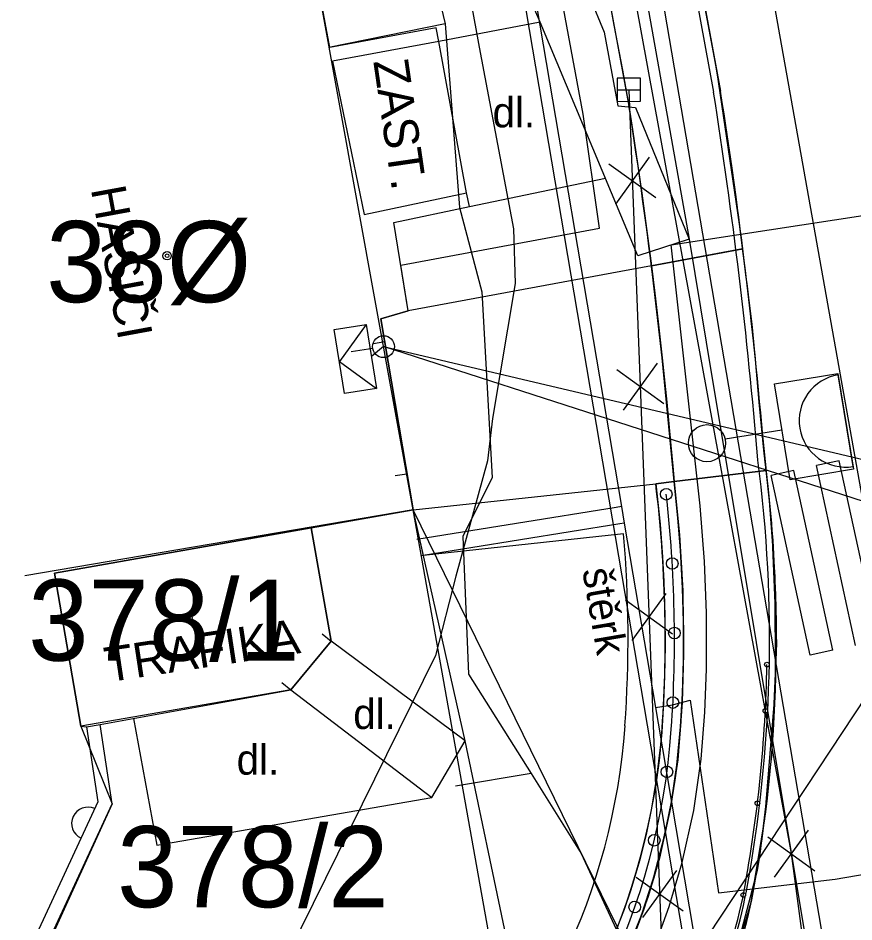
# Model space of a CAD drawing. Extents: x -643342 to -638635, y -1201752 to -1189948.
# Drawn here: x -639517.65 to -639499.63, y -1192699.92 to -1192680.44 of the extents above; entities that cross this region are included whole.
import ezdxf

# ---------------------------------------------------------------- set-up
doc = ezdxf.new("R2010")
doc.units = 0
for name, color, linetype in [('IS_EL_NN_NADZEMNÍ', 7, 'Continuous'), ('IS_EL_NN_PODZEMNÍ', 7, 'Continuous'), ('IS_PLYN_STL', 7, 'Continuous'), ('IS_TELEF_MISTNI_ZAMERENO', 7, 'Continuous'), ('IS_VODOVOD_PRIPOJKA DOMOVNÍ', 7, 'Continuous'), ('IS_VODOVOD_VAS', 7, 'Continuous'), ('IS_VODOVOD_ZRUSENY', 7, 'Continuous'), ('K-HRANICE_KN', 7, 'Continuous'), ('K-ČÍSLA_PARCEL', 7, 'Continuous'), ('kanalizace_dešťová_stávající', 7, 'Continuous'), ('N-CHODNIK', 7, 'Continuous'), ('N-KAN_DEST_TRASA-NÁVRH', 7, 'Continuous'), ('N-OBVOD STAVBY 06', 7, 'Continuous'), ('N-oploceni', 7, 'Continuous'), ('N-rusene_vedeni', 7, 'Continuous'), ('N-SILNICE', 7, 'Continuous'), ('N-SRAFY_PLOCHY', 7, 'Continuous'), ('N-vo', 7, 'Continuous'), ('N-ZDI', 7, 'Continuous'), ('N-úprava plochu u obecního úřadu', 7, 'Continuous'), ('Z-budovy', 7, 'Continuous'), ('Z-hrany_a_čáry', 7, 'Continuous'), ('Z-popisy', 7, 'Continuous'), ('Z-vchody_vjezdy', 7, 'Continuous'), ('Z-značky', 7, 'Continuous'), ('Z-šachty_poklopy', 7, 'Continuous')]:
    doc.layers.add(name, color=color, linetype=linetype)

# ---------------------------------------------------------------- blocks, each defined once
blk = doc.blocks.new('SLOUPEK')
blk.add_circle((0, 0), 0.125)
blk = doc.blocks.new('zs')
at = {"layer": 'N-oploceni'}
blk.add_circle((0, 0), 0.05, dxfattribs=at)

msp = doc.modelspace()

# ---------------------------------------------------------------- linework, layer by layer
at = {"layer": 'IS_EL_NN_NADZEMNÍ'}
for points in [[(-639510.142, -1192687.039), (-639510.722, -1192687.841), (-639509.92, -1192688.421)], [(-639510.002, -1192687.558), (-639510.466, -1192687.633)]]:
    msp.add_lwpolyline(points, dxfattribs=at)
msp.add_circle((-639509.77, -1192687.52), 0.235, dxfattribs=at)
at = {"layer": 'IS_EL_NN_PODZEMNÍ'}
for p, q in [((-639509.77, -1192687.52), (-639510.03, -1192687.73)), ((-639489.5, -1192694.06), (-639509.77, -1192687.52))]:
    msp.add_line(p, q, dxfattribs=at)
msp.add_lwpolyline([(-639510.142, -1192687.039), (-639509.92, -1192688.421), (-639510.611, -1192688.533), (-639510.833, -1192687.15)], close=True, dxfattribs=at)
msp.add_lwpolyline([(-639509.769, -1192687.519), (-639485.819, -1192693.156)], dxfattribs=at)
at = {"layer": 'IS_PLYN_STL'}
msp.add_lwpolyline([(-639512.56, -1192644.42), (-639512.26, -1192649.59), (-639511.32, -1192655.27), (-639510.7, -1192659.4), (-639510.65, -1192659.78), (-639509.28, -1192668.1), (-639508.19, -1192675.05), (-639508.14, -1192676.33), (-639508.13, -1192676.63), (-639507.89, -1192680.08), (-639507.71, -1192681.06), (-639506.97, -1192684.98), (-639506.93, -1192686.16), (-639507.42, -1192689.07), (-639507.53, -1192689.98), (-639508.21, -1192692.47), (-639508.65, -1192694.18), (-639512.08, -1192701.13)], dxfattribs=at)
at = {"layer": 'IS_TELEF_MISTNI_ZAMERENO'}
for p, q in [((-639509.64, -1192675.53), (-639508.44, -1192680.56)), ((-639508.44, -1192680.56), (-639510.95, -1192681.07)), ((-639508.44, -1192680.56), (-639508.13, -1192684.52)), ((-639508.13, -1192684.52), (-639507.65, -1192686.34)), ((-639507.65, -1192686.34), (-639507.43, -1192690.34)), ((-639507.65, -1192686.34), (-639507.43, -1192690.34)), ((-639507.43, -1192690.34), (-639508.06, -1192691.61)), ((-639508.06, -1192691.61), (-639507.94, -1192694.58)), ((-639507.94, -1192694.58), (-639506.59, -1192696.72)), ((-639506.59, -1192696.72), (-639508.22, -1192697)), ((-639506.59, -1192696.72), (-639505.51, -1192698.45)), ((-639505.51, -1192698.45), (-639503.77, -1192702.21))]:
    msp.add_line(p, q, dxfattribs=at)
at = {"layer": 'IS_VODOVOD_PRIPOJKA DOMOVNÍ'}
for points in [[(-639504.641, -1192690.968), (-639504.752, -1192690.986), (-639509.05, -1192691.68)], [(-639504.581, -1192691.325), (-639504.673, -1192691.34), (-639508.959, -1192692.032)]]:
    msp.add_lwpolyline(points, dxfattribs=at)
at = {"layer": 'IS_VODOVOD_VAS'}
for points in [[(-639515.83, -1192615.68), (-639515.14, -1192618.57), (-639512.61, -1192632.4), (-639512.36, -1192634.62), (-639510.88, -1192653.55), (-639509.514, -1192661.694), (-639508.846, -1192665.91), (-639508.251, -1192671.127), (-639508.199, -1192671.584), (-639508.152, -1192671.995), (-639508.128, -1192672.212), (-639507.893, -1192674.271), (-639506.803, -1192678.209), (-639504.641, -1192690.968), (-639504.581, -1192691.325), (-639503.907, -1192695.302)], [(-639513.05, -1192632.38), (-639511.6, -1192653.11), (-639509.94, -1192661.802), (-639509.17, -1192665.92), (-639508.128, -1192674.317), (-639507.037, -1192678.26), (-639504.087, -1192695.682), (-639502.448, -1192705.362), (-639494.166, -1192711.159), (-639494.54, -1192716.007), (-639495.94, -1192729.045), (-639496.55, -1192731.72), (-639496.617, -1192732.012), (-639498.895, -1192762.442), (-639502.42, -1192797.68), (-639508.622, -1192858.606)], [(-639503.54, -1192695.24), (-639503.16, -1192695.14), (-639502.55, -1192699.3), (-639500.03, -1192699)], [(-639503.907, -1192695.302), (-639503.54, -1192695.24)], [(-639503.907, -1192695.302), (-639503.85, -1192695.64)], [(-639503.85, -1192695.64), (-639502.23, -1192705.222), (-639493.917, -1192711.041), (-639494.301, -1192716.029), (-639495.801, -1192729.991)], [(-639500.03, -1192699), (-639491.62, -1192697.56), (-639487.83, -1192708.11), (-639475.26, -1192718.28), (-639454.38, -1192719.35), (-639371.54, -1192712.72), (-639371.31, -1192712.71), (-639361.553, -1192711.318)]]:
    msp.add_lwpolyline(points, dxfattribs=at)
at = {"layer": 'IS_VODOVOD_ZRUSENY'}
msp.add_lwpolyline([(-639515.23, -1192614.43), (-639514.98, -1192614.84), (-639507.86, -1192661.34), (-639506.03, -1192670.84), (-639505.88, -1192671.62), (-639500.98, -1192698.45), (-639496.78, -1192729.96)], dxfattribs=at)
at = {"layer": 'K-HRANICE_KN'}
for p, q in [((-639500.054, -1192701.689), (-639514.492, -1192617.042)), ((-639500.054, -1192701.689), (-639514.492, -1192617.042)), ((-639509.13, -1192691.04), (-639511.45, -1192678.25)), ((-639509.13, -1192691.04), (-639511.45, -1192678.25)), ((-639509.13, -1192691.04), (-639517.504, -1192692.46)), ((-639509.13, -1192691.04), (-639517.504, -1192692.46)), ((-639504.367, -1192700.769), (-639509.13, -1192691.04)), ((-639507.364, -1192700.925), (-639509.13, -1192691.04)), ((-639504.367, -1192700.769), (-639509.13, -1192691.04)), ((-639507.364, -1192700.925), (-639509.13, -1192691.04)), ((-639511.33, -1192691.43), (-639510.9, -1192693.87)), ((-639511.33, -1192691.43), (-639510.9, -1192693.87)), ((-639516.3, -1192695.7), (-639516.867, -1192692.406)), ((-639516.3, -1192695.7), (-639516.867, -1192692.406)), ((-639510.9, -1192693.87), (-639511.77, -1192694.92)), ((-639510.9, -1192693.87), (-639511.77, -1192694.92)), ((-639511.77, -1192694.92), (-639516.3, -1192695.7)), ((-639511.77, -1192694.92), (-639516.3, -1192695.7)), ((-639516.3, -1192695.7), (-639515.62, -1192697.38)), ((-639516.3, -1192695.7), (-639515.62, -1192697.38)), ((-639515.62, -1192697.38), (-639517.942, -1192702.472)), ((-639515.62, -1192697.38), (-639517.942, -1192702.472))]:
    msp.add_line(p, q, dxfattribs=at)
at = {"layer": 'kanalizace_dešťová_stávající'}
msp.add_line((-639504.48, -1192681.98), (-639503.2, -1192715.57), dxfattribs=at)
at = {"layer": 'N-CHODNIK'}
for p, q in [((-639503.994, -1192685.776), (-639502.023, -1192685.41)), ((-639503.504, -1192690.429), (-639501.518, -1192690.187))]:
    msp.add_line(p, q, dxfattribs=at)
msp.add_lwpolyline([(-639503.994, -1192685.776), (-639509.24, -1192686.75), (-639509.83, -1192686.92), (-639509.13, -1192691.04), (-639503.901, -1192690.477), (-639503.504, -1192690.429), (-639503.762, -1192687.758)], close=True, dxfattribs=at)
msp.add_lwpolyline([(-639504.372, -1192700.227), (-639504.087, -1192699.438), (-639503.815, -1192698.516), (-639503.574, -1192697.428), (-639503.418, -1192696.361), (-639503.341, -1192695.375), (-639503.305, -1192694.463), (-639503.303, -1192693.269), (-639503.345, -1192692.185), (-639503.44, -1192691.002), (-639503.504, -1192690.429)], dxfattribs=at)
at = {"layer": 'N-KAN_DEST_TRASA-NÁVRH'}
msp.add_lwpolyline([(-639583.962, -1192528.01), (-639550.452, -1192564.184), (-639529.583, -1192588.026), (-639514.491, -1192612.048), (-639507.737, -1192644.326), (-639498.832, -1192694.254), (-639511.439, -1192713.331), (-639516.613, -1192716.507), (-639553.938, -1192703.739), (-639570.485, -1192701.616), (-639578.687, -1192703.18)], dxfattribs=at)
at = {"layer": 'N-OBVOD STAVBY 06'}
for points in [[(-639505.117, -1192684.968), (-639505.463, -1192682.51), (-639505.945, -1192679.904), (-639506.6, -1192677.412), (-639506.731, -1192677.046), (-639507.592, -1192675.107), (-639509.225, -1192671.959), (-639509.477, -1192671.474), (-639509.985, -1192668.324), (-639510.45, -1192665.44), (-639511.129, -1192660.853), (-639512.15, -1192654.18), (-639513.004, -1192654.325), (-639515.5, -1192654.75), (-639516.47, -1192621.08)], [(-639504.593, -1192691.557), (-639508.909, -1192692.022), (-639509.13, -1192691.04), (-639509.83, -1192686.92), (-639509.24, -1192686.75), (-639509.4, -1192685.763), (-639505.117, -1192684.968)]]:
    msp.add_lwpolyline(points, dxfattribs=at)
for centre, radius, start, end in [((-639531.235, -1192693.821), 26.737, 355.9814, 4.8574), ((-639518.329, -1192694.73), 13.8, 270.2555, 355.9918)]:
    msp.add_arc(centre, radius, start, end, dxfattribs=at)
at = {"layer": 'N-oploceni'}
for centre, radius, start, end in [((-639531.297, -1192693.822), 27.8, 355.9918, 6.4445), ((-639531.297, -1192693.822), 29.8, 349.4986, 358.9369), ((-639518.329, -1192694.73), 14.8, 270.2555, 355.9918), ((-639511.632, -1192697.467), 9.8, 320.1186, 349.4986)]:
    msp.add_arc(centre, radius, start, end, dxfattribs=at)
at = {"layer": 'N-rusene_vedeni'}
for p, q in [((-639504.039, -1192683.435), (-639504.771, -1192684.448)), ((-639504.912, -1192683.576), (-639503.899, -1192684.307)), ((-639503.87, -1192687.875), (-639504.602, -1192688.888)), ((-639504.743, -1192688.016), (-639503.729, -1192688.747)), ((-639504.554, -1192692.981), (-639503.54, -1192693.713)), ((-639503.681, -1192692.84), (-639504.413, -1192693.854)), ((-639500.614, -1192697.948), (-639501.345, -1192698.961)), ((-639501.486, -1192698.089), (-639500.473, -1192698.82)), ((-639500.736, -1192698.117), (-639501.215, -1192698.781)), ((-639503.453, -1192698.815), (-639504.185, -1192699.829)), ((-639504.326, -1192698.956), (-639503.312, -1192699.688))]:
    msp.add_line(p, q, dxfattribs=at)
at = {"layer": 'N-SILNICE'}
for p, q in [((-639503.149, -1192679.349), (-639502.652, -1192682.036)), ((-639503.002, -1192679.321), (-639502.504, -1192682.009)), ((-639504.969, -1192679.686), (-639504.471, -1192682.373))]:
    msp.add_line(p, q, dxfattribs=at)
for centre, radius, start, end in [((-639611.673, -1192699.173), 110.36, 4.78995, 8.93561), ((-639611.673, -1192699.173), 110.51, 4.78995, 8.93561), ((-639620.557, -1192700.406), 117.478, 4.87204, 8.85649), ((-639531.297, -1192693.822), 29.85, 349.4986, 7.4236), ((-639531.297, -1192693.822), 30, 349.4986, 7.4236), ((-639511.632, -1192697.467), 9.85, 320.1186, 349.4986), ((-639511.632, -1192697.467), 10, 320.1186, 349.4986)]:
    msp.add_arc(centre, radius, start, end, dxfattribs=at)
at = {"layer": 'N-SRAFY_PLOCHY'}
for p, q in [((-639511.144, -1192635.627), (-639502.58, -1192681.606)), ((-639504.999, -1192679.525), (-639504.801, -1192680.589)), ((-639502.601, -1192681.485), (-639502.892, -1192679.915)), ((-639504.801, -1192680.589), (-639504.621, -1192681.56)), ((-639502.39, -1192682.754), (-639502.601, -1192681.485)), ((-639504.621, -1192681.56), (-639504.471, -1192682.373)), ((-639502.58, -1192681.606), (-639502.101, -1192684.881)), ((-639504.471, -1192682.373), (-639504.4, -1192682.838)), ((-639504.4, -1192682.838), (-639504.292, -1192683.573)), ((-639502.256, -1192683.673), (-639502.39, -1192682.754)), ((-639504.292, -1192683.573), (-639504.201, -1192684.213)), ((-639502.169, -1192684.293), (-639502.256, -1192683.673)), ((-639504.201, -1192684.213), (-639504.098, -1192684.971)), ((-639502.099, -1192684.819), (-639502.169, -1192684.293)), ((-639504.098, -1192684.971), (-639503.994, -1192685.776)), ((-639502.101, -1192684.881), (-639501.832, -1192687.035)), ((-639502.023, -1192685.41), (-639502.099, -1192684.819)), ((-639503.994, -1192685.776), (-639502.023, -1192685.41)), ((-639502.031, -1192685.412), (-639503.994, -1192685.776)), ((-639501.972, -1192685.824), (-639502.031, -1192685.412)), ((-639503.994, -1192685.776), (-639503.921, -1192686.365)), ((-639501.892, -1192686.501), (-639501.972, -1192685.824)), ((-639503.921, -1192686.365), (-639503.848, -1192686.985)), ((-639501.829, -1192687.063), (-639501.892, -1192686.501)), ((-639503.848, -1192686.985), (-639503.762, -1192687.758)), ((-639501.832, -1192687.035), (-639501.65, -1192688.949)), ((-639501.75, -1192687.798), (-639501.829, -1192687.063)), ((-639503.762, -1192687.758), (-639503.662, -1192688.716)), ((-639501.673, -1192688.719), (-639501.75, -1192687.798)), ((-639503.662, -1192688.716), (-639503.573, -1192689.65)), ((-639501.569, -1192689.75), (-639501.673, -1192688.719)), ((-639501.65, -1192688.949), (-639501.402, -1192691.325)), ((-639503.573, -1192689.65), (-639503.532, -1192690.1)), ((-639501.518, -1192690.187), (-639501.569, -1192689.75)), ((-639503.532, -1192690.1), (-639503.504, -1192690.429)), ((-639503.504, -1192690.429), (-639501.518, -1192690.187)), ((-639501.518, -1192690.187), (-639503.504, -1192690.429)), ((-639501.445, -1192690.845), (-639501.518, -1192690.187)), ((-639503.504, -1192690.429), (-639503.901, -1192690.477)), ((-639503.423, -1192691.21), (-639503.504, -1192690.429)), ((-639503.504, -1192690.429), (-639503.387, -1192691.58)), ((-639503.901, -1192690.477), (-639503.808, -1192691.348)), ((-639501.328, -1192692.474), (-639501.445, -1192690.845)), ((-639503.368, -1192691.905), (-639503.423, -1192691.21)), ((-639503.808, -1192691.348), (-639503.754, -1192692.061)), ((-639501.402, -1192691.325), (-639501.298, -1192693.919)), ((-639503.387, -1192691.58), (-639503.317, -1192692.787)), ((-639503.324, -1192692.727), (-639503.368, -1192691.905)), ((-639503.754, -1192692.061), (-639503.725, -1192692.586)), ((-639503.725, -1192692.586), (-639503.702, -1192693.325)), ((-639501.316, -1192694.883), (-639501.328, -1192692.474)), ((-639503.303, -1192693.446), (-639503.324, -1192692.727)), ((-639503.317, -1192692.787), (-639503.299, -1192694.146)), ((-639503.702, -1192693.325), (-639503.698, -1192693.968)), ((-639503.304, -1192694.288), (-639503.303, -1192693.446)), ((-639503.698, -1192693.968), (-639503.709, -1192694.614)), ((-639501.298, -1192693.919), (-639501.404, -1192696.349)), ((-639503.299, -1192694.146), (-639503.331, -1192695.196)), ((-639503.326, -1192695.001), (-639503.304, -1192694.288)), ((-639503.709, -1192694.614), (-639503.731, -1192695.184)), ((-639501.549, -1192697.702), (-639501.316, -1192694.883)), ((-639503.368, -1192695.72), (-639503.326, -1192695.001)), ((-639503.731, -1192695.184), (-639503.771, -1192695.831)), ((-639503.331, -1192695.196), (-639503.426, -1192696.432)), ((-639503.445, -1192696.547), (-639503.368, -1192695.72)), ((-639503.771, -1192695.831), (-639503.83, -1192696.446)), ((-639503.83, -1192696.446), (-639503.909, -1192697.015)), ((-639503.426, -1192696.432), (-639503.58, -1192697.464)), ((-639501.404, -1192696.349), (-639501.659, -1192698.463)), ((-639503.56, -1192697.334), (-639503.445, -1192696.547)), ((-639503.909, -1192697.015), (-639504.003, -1192697.545)), ((-639503.58, -1192697.464), (-639503.823, -1192698.548)), ((-639503.715, -1192698.064), (-639503.56, -1192697.334)), ((-639504.003, -1192697.545), (-639504.1, -1192698.001)), ((-639501.841, -1192699.498), (-639501.549, -1192697.702)), ((-639504.1, -1192698.001), (-639504.246, -1192698.582)), ((-639503.951, -1192698.977), (-639503.715, -1192698.064)), ((-639504.246, -1192698.582), (-639504.446, -1192699.25)), ((-639503.823, -1192698.548), (-639504.067, -1192699.377)), ((-639501.659, -1192698.463), (-639501.716, -1192698.816)), ((-639501.716, -1192698.816), (-639502.323, -1192701.118)), ((-639504.209, -1192699.776), (-639503.951, -1192698.977)), ((-639504.446, -1192699.25), (-639504.584, -1192699.653)), ((-639504.067, -1192699.377), (-639504.342, -1192700.149)), ((-639502.342, -1192701.168), (-639501.841, -1192699.498)), ((-639504.584, -1192699.653), (-639504.817, -1192700.26)), ((-639504.586, -1192700.725), (-639504.209, -1192699.776))]:
    msp.add_line(p, q, dxfattribs=at)
msp.add_lwpolyline([(-639503.994, -1192685.776), (-639509.24, -1192686.75), (-639509.83, -1192686.92), (-639509.13, -1192691.04), (-639503.901, -1192690.477), (-639503.504, -1192690.429), (-639503.762, -1192687.758), (-639503.994, -1192685.776)], dxfattribs=at)
at = {"layer": 'N-vo'}
msp.add_line((-639502.402, -1192689.51), (-639501.18, -1192689.31), dxfattribs=at)
for points in [[(-639503.007, -1192690.368), (-639503.57, -1192685.327), (-639487.98, -1192682.937)], [(-639499.645, -1192690.103), (-639499.969, -1192688.128)], [(-639508.109, -1192706.375), (-639507.734, -1192706.044), (-639507.157, -1192705.475), (-639506.662, -1192704.935), (-639506.183, -1192704.36), (-639505.628, -1192703.614), (-639505.097, -1192702.802), (-639504.638, -1192701.997), (-639504.261, -1192701.237), (-639503.907, -1192700.41), (-639503.612, -1192699.594), (-639503.33, -1192698.641), (-639503.082, -1192697.518), (-639502.921, -1192696.417), (-639502.841, -1192695.404), (-639502.805, -1192694.473), (-639502.803, -1192693.26), (-639502.846, -1192692.155), (-639502.942, -1192690.954), (-639503.007, -1192690.373)]]:
    msp.add_lwpolyline(points, dxfattribs=at)
msp.add_lwpolyline([(-639499.635, -1192690.164), (-639501.003, -1192690.389), (-639501.342, -1192688.322), (-639499.973, -1192688.098)], close=True, dxfattribs=at)
msp.add_circle((-639502.796, -1192689.602), 0.4, dxfattribs=at)
for start, end in [(99.3023, 189.3023), (189.3023, 279.3023)]:
    msp.add_arc((-639499.807, -1192689.116), 1.001, start, end, dxfattribs=at)
at = {"layer": 'N-ZDI'}
msp.add_line((-639503.504, -1192690.429), (-639503.901, -1192690.477), dxfattribs=at)
for centre, radius, start, end in [((-639531.297, -1192693.822), 28, 355.9918, 6.9604), ((-639531.297, -1192693.822), 27.6, 355.9918, 6.9602), ((-639518.329, -1192694.73), 14.6, 270.2555, 355.9918), ((-639518.329, -1192694.73), 15, 270.2555, 355.9918)]:
    msp.add_arc(centre, radius, start, end, dxfattribs=at)
at = {"layer": 'Z-budovy'}
for p, q in [((-639510.926, -1192681.07), (-639511.45, -1192678.25)), ((-639508.634, -1192680.645), (-639510.926, -1192681.07)), ((-639508.58, -1192680.94), (-639508.634, -1192680.645)), ((-639508.58, -1192680.94), (-639510.872, -1192681.365)), ((-639507.981, -1192684.206), (-639508.58, -1192680.94)), ((-639510.872, -1192681.365), (-639510.19, -1192684.667)), ((-639510.19, -1192684.667), (-639507.981, -1192684.206)), ((-639507.92, -1192684.5), (-639507.981, -1192684.206)), ((-639509.55, -1192684.84), (-639507.92, -1192684.5)), ((-639509.24, -1192686.75), (-639509.55, -1192684.84)), ((-639509.83, -1192686.92), (-639509.24, -1192686.75)), ((-639509.74, -1192687.41), (-639509.83, -1192686.92)), ((-639509.27, -1192690.26), (-639509.74, -1192687.41)), ((-639509.13, -1192691.04), (-639509.27, -1192690.26)), ((-639511.33, -1192691.43), (-639509.13, -1192691.04)), ((-639511.33, -1192691.43), (-639516.867, -1192692.406)), ((-639516.867, -1192692.406), (-639511.33, -1192691.43)), ((-639510.9, -1192693.87), (-639511.33, -1192691.43)), ((-639516.867, -1192692.406), (-639516.3, -1192695.7)), ((-639511.77, -1192694.92), (-639510.9, -1192693.87)), ((-639515.88, -1192695.67), (-639511.77, -1192694.92)), ((-639516.3, -1192695.7), (-639516.177, -1192695.715)), ((-639516.177, -1192695.715), (-639515.88, -1192695.67))]:
    msp.add_line(p, q, dxfattribs=at)
at = {"layer": 'Z-hrany_a_čáry'}
for p, q in [((-639512.39, -1192633.56), (-639503.18, -1192685.2)), ((-639507.77, -1192674.05), (-639505.01, -1192680.74)), ((-639506.39, -1192680.52), (-639507.7, -1192677.5)), ((-639506.39, -1192680.52), (-639508.58, -1192680.94)), ((-639504.29, -1192685.56), (-639506.39, -1192680.52)), ((-639505.01, -1192680.74), (-639504.72, -1192682.33)), ((-639504.72, -1192682.33), (-639504.34, -1192682.36)), ((-639504.34, -1192682.36), (-639503.18, -1192685.2)), ((-639507.92, -1192684.5), (-639504.987, -1192683.888)), ((-639503.18, -1192685.2), (-639504.29, -1192685.56)), ((-639503.18, -1192685.2), (-639502.81, -1192687.42)), ((-639502.81, -1192687.42), (-639500.43, -1192701.73)), ((-639499.945, -1192689.979), (-639500.434, -1192690.085)), ((-639499.103, -1192693.854), (-639499.945, -1192689.979)), ((-639500.923, -1192690.191), (-639501.411, -1192690.298)), ((-639500.081, -1192694.066), (-639500.923, -1192690.191)), ((-639499.592, -1192693.96), (-639500.434, -1192690.085)), ((-639500.569, -1192694.172), (-639501.411, -1192690.298)), ((-639508.01, -1192696.02), (-639509.13, -1192691.04)), ((-639508.01, -1192696.02), (-639510.9, -1192693.87)), ((-639500.081, -1192694.065), (-639500.569, -1192694.172)), ((-639511.77, -1192694.92), (-639508.73, -1192697.24)), ((-639516.177, -1192695.715), (-639515.93, -1192697.337)), ((-639515.62, -1192697.38), (-639515.88, -1192695.67)), ((-639515.158, -1192695.538), (-639514.66, -1192698.27)), ((-639508.73, -1192697.24), (-639508.01, -1192696.02)), ((-639506.67, -1192702.39), (-639508.01, -1192696.02)), ((-639514.66, -1192698.27), (-639508.73, -1192697.24)), ((-639515.93, -1192697.337), (-639520.864, -1192707.948)), ((-639520.349, -1192707.552), (-639515.62, -1192697.38))]:
    msp.add_line(p, q, dxfattribs=at)
msp.add_arc((-639516.145, -1192697.799), 0.35, 65.0621, 245.0621, dxfattribs=at)
at = {"layer": 'Z-vchody_vjezdy'}
for p, q in [((-639509.987, -1192687.451), (-639509.74, -1192687.41)), ((-639509.27, -1192690.26), (-639509.74, -1192687.41)), ((-639509.517, -1192690.301), (-639509.27, -1192690.26)), ((-639511.093, -1192693.71), (-639510.9, -1192693.87)), ((-639511.77, -1192694.92), (-639510.9, -1192693.87)), ((-639511.963, -1192694.76), (-639511.77, -1192694.92))]:
    msp.add_line(p, q, dxfattribs=at)
at = {"layer": 'Z-značky'}
for centre, radius in [((-639514.438, -1192685.56), 0.09), ((-639514.438, -1192685.56), 0.0398), ((-639513.984, -1192693.37), 0.09), ((-639513.984, -1192693.37), 0.0398)]:
    msp.add_circle(centre, radius, dxfattribs=at)
at = {"layer": 'Z-šachty_poklopy'}
for p, q in [((-639504.231, -1192681.73), (-639504.73, -1192681.731)), ((-639504.73, -1192681.731), (-639504.73, -1192682.231)), ((-639504.23, -1192682.23), (-639504.231, -1192681.73)), ((-639504.73, -1192681.981), (-639504.23, -1192681.98)), ((-639504.73, -1192682.231), (-639504.23, -1192682.23))]:
    msp.add_line(p, q, dxfattribs=at)

# ---------------------------------------------------------------- block references
at = {"layer": 'N-oploceni'}
for p, rotation in [((-639503.673, -1192690.702), 93.35295747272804), ((-639503.545, -1192692.196), 93.35295747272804), ((-639503.498, -1192693.695), 90.2614585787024), ((-639503.531, -1192695.194), 87.16995968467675), ((-639503.659, -1192696.688), 82.39783999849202), ((-639503.933, -1192698.163), 76.59083531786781), ((-639504.354, -1192699.602), 70.78383063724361)]:
    msp.add_blockref('SLOUPEK', p, dxfattribs=dict(at, rotation=rotation))
at = {"layer": 'N-úprava plochu u obecního úřadu'}
for p, rotation in [((-639501.503, -1192694.375), 3.2453546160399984), ((-639501.538, -1192695.374), 87.01424137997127), ((-639501.709, -1192697.366), 83.16888705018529), ((-639502.014, -1192699.343), 78.96625058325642)]:
    msp.add_blockref('zs', p, dxfattribs=dict(at, rotation=rotation))

# ---------------------------------------------------------------- texts
at = {"layer": 'K-ČÍSLA_PARCEL'}
for s, p in [('38%%c', (-639517.045, -1192686.561)), ('38%%c', (-639517.045, -1192686.561)), ('378/1', (-639517.432, -1192694.291)), ('378/1', (-639517.432, -1192694.291)), ('378/2', (-639515.516, -1192699.607)), ('378/2', (-639515.516, -1192699.607))]:
    msp.add_text(s, height=1.75, dxfattribs=at).set_placement(p)
at = {"layer": 'Z-popisy'}
for s, height, rotation, p in [('ZAST.', 0.75, 278.2799, (-639509.992, -1192681.366)), ('HASIČI', 0.75, 280.4111, (-639516.084, -1192684.118)), ('štěrk', 0.65, 279.7824, (-639505.486, -1192692.338)), ('TRAFIKA', 0.75, 8.6143, (-639515.723, -1192694.758))]:
    msp.add_text(s, height=height, rotation=rotation, dxfattribs=at).set_placement(p)
for p in [(-639507.419, -1192682.792), (-639510.423, -1192695.763), (-639512.937, -1192696.748)]:
    msp.add_text('dl.', height=0.65, dxfattribs=at).set_placement(p)

doc.saveas('drawing.dxf')
